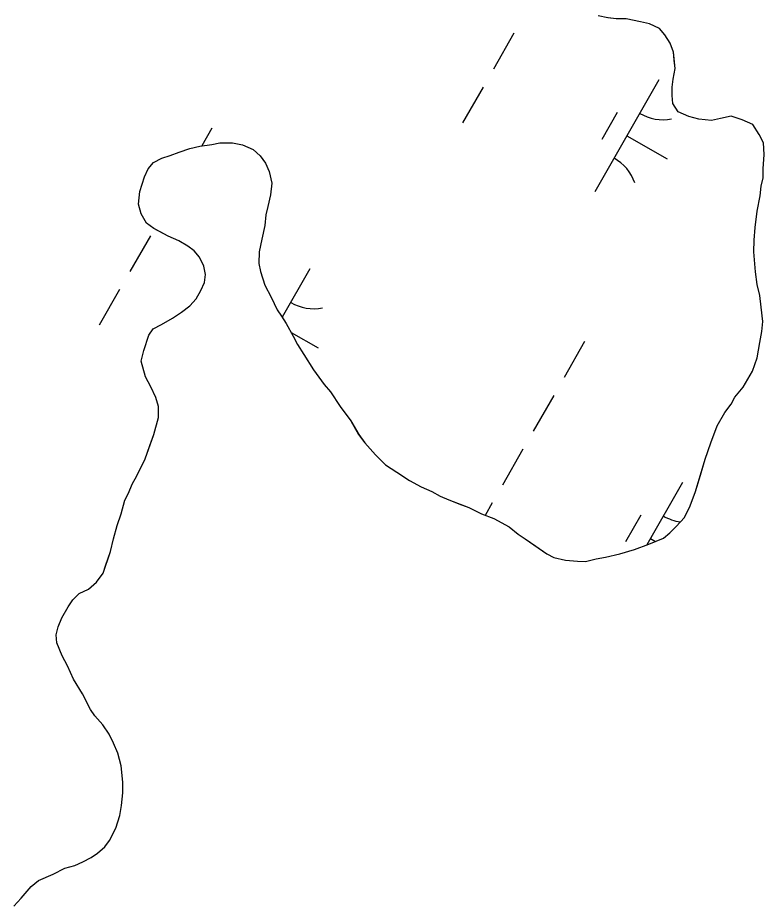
# Model space of a CAD drawing. Extents: x 3930721 to 3950824, y 220441 to 242861.
# Drawn here: x 3944542.4 to 3944831.6, y 236456.3 to 236800.3 of the extents above; entities that cross this region are included whole.
import ezdxf

# ---------------------------------------------------------------- set-up
doc = ezdxf.new("R2010")
doc.units = 0
doc.layers.add('V-TOPO-SHOR', color=7, linetype='Continuous')
doc.layers.add('V-WETL-SWMP', color=7, linetype='Continuous')

msp = doc.modelspace()

# ---------------------------------------------------------------- linework, layer by layer
at = {"layer": 'V-TOPO-SHOR'}
for points in [[(3944802.83, 236611.27), (3944805, 236616.84), (3944806.83, 236623.12), (3944808.67, 236629.39), (3944810.85, 236635.66), (3944813.38, 236642.27), (3944816.25, 236647.48), (3944818.74, 236650.6), (3944820.18, 236653.38), (3944823.38, 236657.18), (3944825.17, 236660.31), (3944826.96, 236663.43), (3944828.78, 236668.66), (3944829.91, 236674.59), (3944830.66, 236678.78), (3944831.06, 236682.62), (3944830.44, 236688.23), (3944829.8, 236692.78), (3944828.8, 236696.99), (3944828.17, 236701.9), (3944827.57, 236709.61), (3944827.63, 236714.15), (3944828.05, 236719.05), (3944828.83, 236725.33), (3944829.96, 236731.27), (3944830.36, 236735.11), (3944831.1, 236738.25), (3944831.15, 236741.74), (3944831.57, 236747.34), (3944831.28, 236751.89), (3944829.57, 236755.06), (3944827.18, 236758.94), (3944823, 236760.75), (3944818.82, 236762.2), (3944814.61, 236761.21), (3944811.1, 236760.55), (3944806.21, 236760.97), (3944802.38, 236762.07), (3944798.2, 236763.87), (3944796.15, 236767.05), (3944795.84, 236770.2), (3944795.88, 236773.35), (3944796.27, 236776.5), (3944797.03, 236780.68), (3944796.72, 236783.84), (3944796.41, 236786.99), (3944795.06, 236790.5), (3944793, 236793.68), (3944790.93, 236796.16), (3944787.11, 236797.96), (3944783.62, 236798.7), (3944778.04, 236799.83), (3944774.19, 236799.88), (3944771.04, 236800.27), (3944767.21, 236801.02)], [(3944595.03, 236638.87), (3944596.86, 236645.49), (3944596.92, 236649.69), (3944595.91, 236653.2), (3944593.87, 236657.43), (3944591.83, 236661.3), (3944590.15, 236667.27), (3944591.26, 236671.46), (3944593.09, 236677.38), (3944594.87, 236679.81), (3944598.04, 236681.51), (3944602.27, 236683.91), (3944605.8, 236686.31), (3944608.98, 236688.71), (3944611.47, 236691.48), (3944613.26, 236694.61), (3944614.7, 236697.74), (3944615.09, 236700.88), (3944614.43, 236704.04), (3944612.73, 236707.56), (3944610.66, 236710.03), (3944608.24, 236711.82), (3944604.77, 236713.96), (3944600.59, 236715.76), (3944597.81, 236717.2), (3944595.03, 236718.64), (3944592.26, 236720.77), (3944590.21, 236724.3), (3944589.21, 236728.16), (3944589.63, 236733.05), (3944591.45, 236738.63), (3944592.89, 236741.76), (3944595.02, 236744.18), (3944598.19, 236745.88), (3944601.36, 236746.89), (3944604.87, 236748.25), (3944609.09, 236749.59), (3944612.95, 236750.59), (3944617.51, 236751.23), (3944620.66, 236751.89), (3944625.56, 236751.82), (3944629.4, 236751.07), (3944633.58, 236749.26), (3944636.34, 236746.78), (3944638.4, 236743.95), (3944639.76, 236740.79), (3944640.75, 236736.22), (3944640.34, 236731.68), (3944639.23, 236727.15), (3944638.49, 236724.01), (3944638.08, 236719.82), (3944636.96, 236714.58), (3944635.85, 236709.7), (3944635.79, 236705.15), (3944636.45, 236702), (3944638.13, 236696.72), (3944640.51, 236692.15), (3944642.9, 236687.21), (3944644.61, 236684.74), (3944646.33, 236681.92), (3944649.06, 236676.99), (3944650.77, 236673.82), (3944653.16, 236669.94), (3944656.93, 236663.94), (3944661.06, 236658.29), (3944663.47, 236655.46), (3944667.24, 236649.81), (3944671.37, 236644.15), (3944674.45, 236638.87), (3944676.85, 236635.69), (3944680.99, 236631.08), (3944684.79, 236627.18), (3944689.29, 236624.33), (3944694.15, 236621.11), (3944698.67, 236618.6), (3944702.84, 236616.8), (3944705.97, 236615.01), (3944709.44, 236613.56), (3944713.27, 236612.11), (3944717.1, 236610.66), (3944721.97, 236608.15), (3944726.84, 236606.33), (3944732.75, 236603.11), (3944736.21, 236600.26), (3944738.98, 236598.48), (3944743.14, 236595.62), (3944747.3, 236592.77), (3944750.08, 236591.33), (3944754.62, 236590.22), (3944759.16, 236589.81), (3944762.31, 236589.77), (3944766.52, 236590.77), (3944770.02, 236591.42), (3944775.64, 236592.74), (3944781.26, 236594.42), (3944786.89, 236596.44), (3944792.51, 236598.81), (3944794.99, 236600.88), (3944797.47, 236603.3), (3944800.67, 236606.75), (3944802.83, 236611.27)], [(3944540.83, 236456.26), (3944543.67, 236459.37), (3944547.57, 236463.87), (3944550.4, 236466.28), (3944556.03, 236468.65), (3944560.61, 236471.04), (3944564.48, 236472.04), (3944567.64, 236473.4), (3944570.81, 236475.11), (3944573.28, 236476.82), (3944576.12, 236479.24), (3944577.9, 236481.66), (3944580.41, 236486.52), (3944581.88, 236491.4), (3944582.62, 236495.24), (3944583.04, 236500.14), (3944583.1, 236504.33), (3944582.48, 236510.64), (3944581.14, 236515.55), (3944579.45, 236519.43), (3944577.75, 236522.94), (3944575.34, 236526.48), (3944572.24, 236530.02), (3944570.52, 236532.49), (3944567.46, 236538.47), (3944564.03, 236544.12), (3944561.65, 236549.4), (3944559.6, 236553.27), (3944557.57, 236558.2), (3944557.26, 236561.35), (3944558, 236564.49), (3944559.45, 236567.97), (3944561.95, 236572.13), (3944563.74, 236574.91), (3944566.22, 236577.33), (3944569.74, 236579.03), (3944572.93, 236581.78), (3944575.42, 236585.25), (3944576.51, 236588.39), (3944578.33, 236593.61), (3944579.45, 236598.49), (3944580.92, 236603.72), (3944582.38, 236608.25), (3944583.84, 236613.48), (3944585.28, 236616.26), (3944586.73, 236619.74), (3944588.52, 236622.86), (3944591.75, 236629.47), (3944593.57, 236634.69), (3944595.03, 236638.87)]]:
    msp.add_lwpolyline(points, dxfattribs=at)
at = {"layer": 'V-WETL-SWMP'}
for p, q in [((3944774.19, 236799.88), (3944771.05, 236800.27)), ((3944778.04, 236799.83), (3944774.19, 236799.88)), ((3944783.62, 236798.7), (3944778.04, 236799.83)), ((3944787.11, 236797.96), (3944783.62, 236798.7)), ((3944790.93, 236796.16), (3944787.11, 236797.96)), ((3944793, 236793.68), (3944790.93, 236796.16)), ((3944734.58, 236794.28), (3944726.62, 236780.39)), ((3944795.06, 236790.5), (3944793, 236793.68)), ((3944796.41, 236786.99), (3944795.06, 236790.5)), ((3944797.03, 236780.68), (3944796.41, 236786.99)), ((3944796.27, 236776.49), (3944797.03, 236780.68)), ((3944790.77, 236776.27), (3944765.92, 236732.88)), ((3944795.88, 236773.35), (3944796.27, 236776.49)), ((3944722.65, 236773.45), (3944714.7, 236759.57)), ((3944795.84, 236770.2), (3944795.88, 236773.35)), ((3944796.15, 236767.05), (3944795.84, 236770.2)), ((3944798.2, 236763.87), (3944796.15, 236767.05)), ((3944774.63, 236763.61), (3944768.67, 236753.2)), ((3944802.38, 236762.07), (3944798.2, 236763.87)), ((3944806.21, 236760.97), (3944802.38, 236762.07)), ((3944818.82, 236762.2), (3944814.61, 236761.21)), ((3944823, 236760.75), (3944818.82, 236762.2)), ((3944811.1, 236760.55), (3944806.21, 236760.97)), ((3944814.61, 236761.21), (3944811.1, 236760.55)), ((3944827.18, 236758.94), (3944823, 236760.75)), ((3944829.57, 236755.06), (3944827.18, 236758.94)), ((3944617.61, 236757.55), (3944613.67, 236750.69)), ((3944778.35, 236754.57), (3944793.97, 236745.63)), ((3944831.28, 236751.89), (3944829.57, 236755.06)), ((3944612.95, 236750.59), (3944617.51, 236751.23)), ((3944617.51, 236751.23), (3944620.67, 236751.88)), ((3944620.67, 236751.88), (3944625.56, 236751.82)), ((3944625.56, 236751.82), (3944629.4, 236751.07)), ((3944831.57, 236747.34), (3944831.28, 236751.89)), ((3944601.36, 236746.89), (3944604.87, 236748.24)), ((3944604.87, 236748.24), (3944609.09, 236749.59)), ((3944609.09, 236749.59), (3944612.95, 236750.59)), ((3944629.4, 236751.07), (3944633.58, 236749.26)), ((3944633.58, 236749.26), (3944636.34, 236746.78)), ((3944595.02, 236744.18), (3944598.19, 236745.88)), ((3944598.19, 236745.88), (3944601.36, 236746.89)), ((3944636.34, 236746.78), (3944638.4, 236743.95)), ((3944831.15, 236741.75), (3944831.57, 236747.34)), ((3944591.45, 236738.63), (3944592.89, 236741.76)), ((3944592.89, 236741.76), (3944595.02, 236744.18)), ((3944638.4, 236743.95), (3944639.76, 236740.79)), ((3944831.1, 236738.25), (3944831.15, 236741.75)), ((3944589.63, 236733.05), (3944591.45, 236738.63)), ((3944639.76, 236740.79), (3944640.75, 236736.22)), ((3944830.36, 236735.11), (3944831.1, 236738.25)), ((3944640.75, 236736.22), (3944640.34, 236731.68)), ((3944829.96, 236731.27), (3944830.36, 236735.11)), ((3944589.21, 236728.16), (3944589.63, 236733.05)), ((3944640.34, 236731.68), (3944639.23, 236727.15)), ((3944828.83, 236725.33), (3944829.96, 236731.27)), ((3944590.21, 236724.3), (3944589.21, 236728.16)), ((3944639.23, 236727.15), (3944638.49, 236724.01)), ((3944592.26, 236720.77), (3944590.21, 236724.3)), ((3944638.49, 236724.01), (3944638.08, 236719.82)), ((3944828.05, 236719.05), (3944828.83, 236725.33)), ((3944595.03, 236718.64), (3944592.26, 236720.77)), ((3944600.59, 236715.76), (3944595.03, 236718.64)), ((3944638.08, 236719.82), (3944636.96, 236714.58)), ((3944827.63, 236714.15), (3944828.05, 236719.05)), ((3944593.75, 236715.9), (3944585.8, 236702.02)), ((3944604.77, 236713.96), (3944600.59, 236715.76)), ((3944608.24, 236711.81), (3944604.77, 236713.96)), ((3944636.96, 236714.58), (3944635.85, 236709.7)), ((3944827.57, 236709.61), (3944827.63, 236714.15)), ((3944610.66, 236710.03), (3944608.24, 236711.81)), ((3944612.73, 236707.56), (3944610.66, 236710.03)), ((3944614.43, 236704.04), (3944612.73, 236707.56)), ((3944635.85, 236709.7), (3944635.79, 236705.15)), ((3944828.17, 236701.9), (3944827.57, 236709.61)), ((3944615.09, 236700.88), (3944614.43, 236704.04)), ((3944635.79, 236705.15), (3944636.45, 236701.99)), ((3944655.58, 236703.05), (3944644.86, 236684.34)), ((3944614.7, 236697.74), (3944615.09, 236700.88)), ((3944636.45, 236701.99), (3944638.13, 236696.72)), ((3944828.8, 236696.99), (3944828.17, 236701.9)), ((3944613.26, 236694.61), (3944614.7, 236697.74)), ((3944638.13, 236696.72), (3944640.51, 236692.15)), ((3944829.8, 236692.78), (3944828.8, 236696.99)), ((3944581.82, 236695.08), (3944573.87, 236681.19)), ((3944611.47, 236691.48), (3944613.26, 236694.61)), ((3944830.44, 236688.23), (3944829.8, 236692.78)), ((3944608.98, 236688.71), (3944611.47, 236691.48)), ((3944640.51, 236692.15), (3944642.9, 236687.21)), ((3944602.27, 236683.9), (3944605.8, 236686.31)), ((3944605.8, 236686.31), (3944608.98, 236688.71)), ((3944642.9, 236687.21), (3944644.61, 236684.74)), ((3944831.06, 236682.62), (3944830.44, 236688.23)), ((3944598.04, 236681.51), (3944602.27, 236683.9)), ((3944644.61, 236684.74), (3944646.33, 236681.92)), ((3944830.66, 236678.78), (3944831.06, 236682.62)), ((3944593.09, 236677.38), (3944594.87, 236679.8)), ((3944594.87, 236679.8), (3944598.04, 236681.51)), ((3944646.33, 236681.92), (3944649.06, 236676.99)), ((3944591.26, 236671.46), (3944593.09, 236677.38)), ((3944648.26, 236678.44), (3944658.77, 236672.41)), ((3944649.06, 236676.99), (3944650.77, 236673.82)), ((3944829.91, 236674.59), (3944830.66, 236678.78)), ((3944650.77, 236673.82), (3944653.17, 236669.94)), ((3944761.95, 236674.89), (3944754, 236661)), ((3944828.78, 236668.66), (3944829.91, 236674.59)), ((3944590.15, 236667.27), (3944591.26, 236671.46)), ((3944653.17, 236669.94), (3944656.93, 236663.94)), ((3944826.96, 236663.43), (3944828.78, 236668.66)), ((3944591.83, 236661.3), (3944590.15, 236667.27)), ((3944656.93, 236663.94), (3944661.06, 236658.29)), ((3944823.38, 236657.18), (3944826.96, 236663.43)), ((3944593.87, 236657.43), (3944591.83, 236661.3)), ((3944661.06, 236658.29), (3944663.47, 236655.46)), ((3944595.92, 236653.2), (3944593.87, 236657.43)), ((3944663.47, 236655.46), (3944667.24, 236649.81)), ((3944820.18, 236653.38), (3944823.38, 236657.18)), ((3944596.92, 236649.69), (3944595.92, 236653.2)), ((3944750.02, 236654.06), (3944742.07, 236640.18)), ((3944818.74, 236650.6), (3944820.18, 236653.38)), ((3944596.86, 236645.49), (3944596.92, 236649.69)), ((3944667.24, 236649.81), (3944671.37, 236644.15)), ((3944816.25, 236647.48), (3944818.74, 236650.6)), ((3944595.03, 236638.87), (3944596.86, 236645.49)), ((3944813.38, 236642.27), (3944816.25, 236647.48)), ((3944671.37, 236644.15), (3944674.44, 236638.87)), ((3944810.85, 236635.66), (3944813.38, 236642.27)), ((3944591.75, 236629.47), (3944595.03, 236638.87)), ((3944674.44, 236638.87), (3944676.85, 236635.68)), ((3944676.85, 236635.68), (3944680.99, 236631.08)), ((3944808.67, 236629.39), (3944810.85, 236635.66)), ((3944680.99, 236631.08), (3944684.79, 236627.18)), ((3944738.09, 236633.24), (3944730.14, 236619.35)), ((3944588.52, 236622.86), (3944591.75, 236629.47)), ((3944805, 236616.84), (3944808.67, 236629.39)), ((3944684.79, 236627.18), (3944689.29, 236624.33)), ((3944689.29, 236624.33), (3944694.15, 236621.11)), ((3944586.73, 236619.74), (3944588.52, 236622.86)), ((3944694.15, 236621.11), (3944698.67, 236618.6)), ((3944585.28, 236616.26), (3944586.73, 236619.74)), ((3944698.67, 236618.6), (3944702.84, 236616.8)), ((3944799.92, 236620.39), (3944786.03, 236596.13)), ((3944583.84, 236613.48), (3944585.28, 236616.26)), ((3944702.84, 236616.8), (3944705.96, 236615.01)), ((3944705.96, 236615.01), (3944709.44, 236613.56)), ((3944709.44, 236613.56), (3944717.1, 236610.66)), ((3944802.83, 236611.27), (3944805, 236616.84)), ((3944582.38, 236608.25), (3944583.84, 236613.48)), ((3944717.1, 236610.66), (3944721.97, 236608.15)), ((3944726.17, 236612.41), (3944723.42, 236607.61)), ((3944800.67, 236606.75), (3944802.83, 236611.27)), ((3944580.92, 236603.72), (3944582.38, 236608.25)), ((3944721.97, 236608.15), (3944726.84, 236606.33)), ((3944783.78, 236607.73), (3944777.82, 236597.32)), ((3944797.47, 236603.3), (3944800.67, 236606.75)), ((3944579.45, 236598.49), (3944580.92, 236603.72)), ((3944726.84, 236606.33), (3944732.75, 236603.11)), ((3944794.99, 236600.88), (3944797.47, 236603.3)), ((3944732.75, 236603.11), (3944736.21, 236600.26)), ((3944736.21, 236600.26), (3944738.98, 236598.48)), ((3944792.52, 236598.81), (3944794.99, 236600.88)), ((3944578.33, 236593.61), (3944579.45, 236598.49)), ((3944738.98, 236598.48), (3944747.3, 236592.77)), ((3944781.26, 236594.42), (3944786.89, 236596.44)), ((3944786.89, 236596.44), (3944792.52, 236598.81)), ((3944787.49, 236598.69), (3944789.5, 236597.54)), ((3944575.42, 236585.25), (3944578.33, 236593.61)), ((3944775.64, 236592.74), (3944781.26, 236594.42)), ((3944747.3, 236592.77), (3944750.08, 236591.33)), ((3944750.08, 236591.33), (3944754.62, 236590.22)), ((3944754.62, 236590.22), (3944759.16, 236589.81)), ((3944759.16, 236589.81), (3944762.31, 236589.77)), ((3944762.31, 236589.77), (3944766.52, 236590.76)), ((3944766.52, 236590.76), (3944770.03, 236591.42)), ((3944770.03, 236591.42), (3944775.64, 236592.74)), ((3944572.93, 236581.78), (3944575.42, 236585.25)), ((3944569.74, 236579.03), (3944572.93, 236581.78)), ((3944563.74, 236574.91), (3944566.22, 236577.33)), ((3944566.22, 236577.33), (3944569.74, 236579.03)), ((3944561.95, 236572.13), (3944563.74, 236574.91)), ((3944559.45, 236567.97), (3944561.95, 236572.13)), ((3944558, 236564.49), (3944559.45, 236567.97)), ((3944557.26, 236561.35), (3944558, 236564.49)), ((3944557.57, 236558.2), (3944557.26, 236561.35)), ((3944559.6, 236553.27), (3944557.57, 236558.2)), ((3944561.65, 236549.4), (3944559.6, 236553.27)), ((3944564.03, 236544.12), (3944561.65, 236549.4)), ((3944567.46, 236538.47), (3944564.03, 236544.12)), ((3944570.52, 236532.49), (3944567.46, 236538.47)), ((3944572.24, 236530.02), (3944570.52, 236532.49)), ((3944575.34, 236526.48), (3944572.24, 236530.02)), ((3944577.75, 236522.94), (3944575.34, 236526.48)), ((3944579.45, 236519.42), (3944577.75, 236522.94)), ((3944581.15, 236515.55), (3944579.45, 236519.42)), ((3944582.48, 236510.64), (3944581.15, 236515.55)), ((3944583.1, 236504.33), (3944582.48, 236510.64)), ((3944583.04, 236500.13), (3944583.1, 236504.33)), ((3944582.62, 236495.24), (3944583.04, 236500.13)), ((3944581.88, 236491.4), (3944582.62, 236495.24)), ((3944580.41, 236486.52), (3944581.88, 236491.4)), ((3944577.9, 236481.66), (3944580.41, 236486.52)), ((3944576.12, 236479.23), (3944577.9, 236481.66)), ((3944570.81, 236475.11), (3944573.29, 236476.82)), ((3944573.29, 236476.82), (3944576.12, 236479.23)), ((3944564.48, 236472.04), (3944567.64, 236473.4)), ((3944567.64, 236473.4), (3944570.81, 236475.11)), ((3944556.03, 236468.65), (3944560.61, 236471.04)), ((3944560.61, 236471.04), (3944564.48, 236472.04)), ((3944547.57, 236463.87), (3944550.4, 236466.28)), ((3944550.4, 236466.28), (3944556.03, 236468.65)), ((3944543.67, 236459.37), (3944547.57, 236463.87)), ((3944540.83, 236456.26), (3944543.67, 236459.37))]:
    msp.add_line(p, q, dxfattribs=at)
for centre, start, end in [((3944792.28, 236778.42), 239.4279, 280.9715), ((3944764.82, 236730.48), 19.4279, 60.9715), ((3944657.09, 236705.21), 239.4279, 280.9715), ((3944801.43, 236622.54), 239.4279, 262.4566)]:
    msp.add_arc(centre, 17.62, start, end, dxfattribs=at)

doc.saveas('drawing.dxf')
